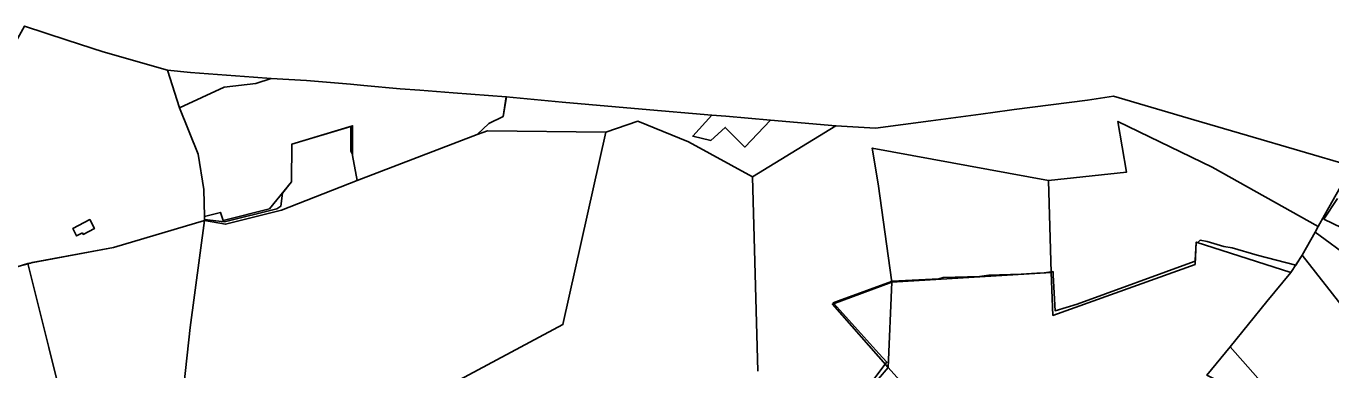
# Model space of a CAD drawing. Extents: x -477304 to -465429, y -1159113 to -1149210.
# Drawn here: x -473473 to -472541, y -1150388 to -1150142 of the extents above; entities that cross this region are included whole.
import ezdxf

# ---------------------------------------------------------------- set-up
doc = ezdxf.new("R2010")
doc.units = 0
for name, color, linetype in [('BPEJ_s', 7, 'Continuous'), ('PUPFL_s', 7, 'Continuous'), ('trav_porost_s', 7, 'Continuous')]:
    doc.layers.add(name, color=color, linetype=linetype)

msp = doc.modelspace()

# ---------------------------------------------------------------- linework, layer by layer
at = {"layer": 'BPEJ_s'}
for points in [[(-473478.4, -1150313.42), (-473472.15, -1150311.75), (-473470.4, -1150311.28), (-473469.04, -1150310.91), (-473410.94, -1150300.15), (-473345.87, -1150280.94), (-473345.89, -1150280.07), (-473331.74, -1150281.84), (-473294.24, -1150272.46), (-473291.47, -1150270.76), (-473290.31, -1150261.26), (-473283.82, -1150253.4), (-473283.51, -1150226.34), (-473241.39, -1150213.64), (-473241.39, -1150231.34), (-473240.54, -1150233.26), (-473240.12, -1150233.23), (-473240.12, -1150234.5), (-473236.91, -1150252.37), (-473151.02, -1150219.44), (-473142.86, -1150211.57), (-473132.54, -1150206.66), (-473130.49, -1150193.91), (-473130.27, -1150192.54), (-473168.21, -1150189.66), (-473192.19, -1150187.91), (-473206.05, -1150186.77), (-473232.07, -1150184.48), (-473241.72, -1150183.45), (-473273.18, -1150180.94), (-473298.29, -1150179.41), (-473311.03, -1150178.49), (-473355.86, -1150175.13), (-473372.49, -1150173.61), (-473418.38, -1150160.5), (-473444.04, -1150152.05), (-473474.69, -1150142.04)], [(-473033.26, -1150201.37), (-473090.44, -1150196.27), (-473130.27, -1150192.54), (-473130.49, -1150193.91), (-473132.54, -1150206.66), (-473142.86, -1150211.57), (-473151.02, -1150219.44), (-473236.91, -1150252.37), (-473240.12, -1150234.5), (-473240.12, -1150233.23), (-473240.54, -1150233.26), (-473241.39, -1150231.34), (-473241.39, -1150213.64), (-473283.51, -1150226.34), (-473283.82, -1150253.4), (-473290.31, -1150261.26), (-473291.47, -1150270.76), (-473294.24, -1150272.46), (-473331.74, -1150281.84), (-473345.89, -1150280.07), (-473345.87, -1150280.94), (-473410.94, -1150300.15), (-473469.04, -1150310.91), (-473470.4, -1150311.28), (-473472.15, -1150311.75), (-473478.4, -1150313.42)], [(-472525.79, -1150242.13), (-472600.52, -1150220.28), (-472638.93, -1150208.98), (-472696.47, -1150192.11), (-472714.95, -1150195.03), (-472767.39, -1150201.59), (-472770.6, -1150202.11), (-472791.27, -1150204.96), (-472826.88, -1150209.61), (-472866.51, -1150214.84), (-472894.79, -1150213.19), (-472941.38, -1150209.31), (-472973.4, -1150206.4), (-472983.41, -1150205.77), (-473033.26, -1150201.37)], [(-472514.4, -1150295.18), (-472545.95, -1150279.92), (-472536.39, -1150265.14)], [(-472514.4, -1150295.18), (-472545.95, -1150279.92), (-472536.39, -1150265.14)], [(-472873.62, -1150402.01), (-472859.43, -1150383.5), (-472858.35, -1150382.09), (-472864.03, -1150375.8), (-472896.2, -1150340.2), (-472896.65, -1150339.71), (-472892.8, -1150338.3), (-472854.97, -1150324.43), (-472854.45, -1150324.24), (-472821.2, -1150322.53), (-472818.01, -1150321.68), (-472792.23, -1150320.83), (-472785.41, -1150319.98), (-472762.29, -1150319.26), (-472751.18, -1150318.57), (-472745.95, -1150318.24), (-472740.93, -1150317.61), (-472740.06, -1150317.51), (-472739.51, -1150317.44), (-472739.48, -1150318.02), (-472739.38, -1150319.98), (-472738.13, -1150345.32), (-472722.34, -1150340.65), (-472638.81, -1150310.18), (-472637.94, -1150309.5), (-472637.28, -1150296.28), (-472635.99, -1150296.7), (-472634.55, -1150295.05), (-472629.43, -1150295.9), (-472617.5, -1150299.52), (-472611.54, -1150300.37), (-472593.66, -1150305.56), (-472566.17, -1150312.77), (-472561.58, -1150305.59), (-472552.33, -1150289.17), (-472526.38, -1150308.2)], [(-472873.62, -1150402.01), (-472859.43, -1150383.5), (-472858.35, -1150382.09), (-472864.03, -1150375.8), (-472896.2, -1150340.2), (-472896.65, -1150339.71), (-472892.8, -1150338.3), (-472854.97, -1150324.43), (-472854.45, -1150324.24), (-472821.2, -1150322.53), (-472818.01, -1150321.68), (-472792.23, -1150320.83), (-472785.41, -1150319.98), (-472762.29, -1150319.26), (-472751.18, -1150318.57), (-472745.95, -1150318.24), (-472740.93, -1150317.61), (-472740.06, -1150317.51), (-472739.51, -1150317.44), (-472739.48, -1150318.02), (-472739.38, -1150319.98), (-472738.13, -1150345.32), (-472722.34, -1150340.65), (-472638.81, -1150310.18), (-472637.94, -1150309.5), (-472637.28, -1150296.28), (-472635.99, -1150296.7), (-472634.55, -1150295.05), (-472629.43, -1150295.9), (-472617.5, -1150299.52), (-472611.54, -1150300.37), (-472593.66, -1150305.56), (-472566.17, -1150312.77), (-472561.58, -1150305.59), (-472552.33, -1150289.17), (-472526.38, -1150308.2)]]:
    msp.add_lwpolyline(points, dxfattribs=at)
at = {"layer": 'PUPFL_s'}
for points in [[(-472983.41, -1150205.77), (-472997.09, -1150220.65), (-472984.19, -1150223.74), (-472973.77, -1150214.42), (-472959.76, -1150228.48), (-472941.38, -1150209.31), (-472894.79, -1150213.19), (-472954.25, -1150249.61), (-473000.09, -1150224.69), (-473036.23, -1150209.95), (-473059.06, -1150217.73), (-473143.68, -1150216.74), (-473151.02, -1150219.44), (-473142.86, -1150211.57), (-473132.54, -1150206.66), (-473130.27, -1150192.54), (-473090.44, -1150196.27), (-473033.26, -1150201.37)], [(-472941.38, -1150209.31), (-472959.76, -1150228.48), (-472973.77, -1150214.42), (-472984.19, -1150223.74), (-472997.09, -1150220.65), (-472983.41, -1150205.77), (-472973.4, -1150206.4)], [(-472638.08, -1150312.25), (-472739.68, -1150348.74), (-472740.92, -1150317.93), (-472742.83, -1150252.27), (-472687.17, -1150246.45), (-472693.24, -1150210.18), (-472625.89, -1150242.86), (-472550.03, -1150285.08), (-472552.33, -1150289.17), (-472561.58, -1150305.59), (-472569.57, -1150318.09), (-472637.28, -1150296.28)], [(-473143.68, -1150216.74), (-473059.06, -1150217.73), (-473089.87, -1150355.27), (-473372.37, -1150506.29), (-473356.27, -1150357.26), (-473345.87, -1150280.94), (-473331.02, -1150283.64), (-473290.83, -1150273.55), (-473236.91, -1150252.37), (-473151.02, -1150219.44)], [(-473345.95, -1150277.97), (-473334.6, -1150275.16), (-473332.63, -1150280.83), (-473299.57, -1150272.48), (-473283.82, -1150253.4), (-473283.51, -1150226.34), (-473240.08, -1150213.24), (-473240.12, -1150234.5), (-473236.91, -1150252.37), (-473290.83, -1150273.55), (-473331.02, -1150283.64), (-473345.87, -1150280.94)], [(-472864.45, -1150254.64), (-472868.8, -1150229.16), (-472742.83, -1150252.27), (-472740.92, -1150317.93), (-472854.89, -1150325)], [(-472485.29, -1150249.16), (-472495.56, -1150273.21), (-472504.86, -1150284.82), (-472526.38, -1150308.2), (-472552.33, -1150289.17), (-472550.03, -1150285.08), (-472545.49, -1150277.03), (-472525.79, -1150242.13)], [(-473472.21, -1150311.5), (-473457.21, -1150371.72), (-473433.05, -1150468.74), (-473477.8, -1150476.54), (-473517.25, -1150483.57), (-473524.38, -1150455.92), (-473560.74, -1150459.87), (-473565.24, -1150491.87), (-473570.9, -1150492.74), (-473569.26, -1150450.13), (-473567.47, -1150420.6), (-473576.08, -1150360.95), (-473535.17, -1150331.03)], [(-472857.28, -1150385.95), (-472897.2, -1150340.57), (-472854.89, -1150325)]]:
    msp.add_lwpolyline(points, close=True, dxfattribs=at)
for points in [[(-472950.44, -1150388.56), (-472954.25, -1150249.61), (-472894.79, -1150213.19), (-472866.51, -1150214.84), (-472826.88, -1150209.61), (-472791.27, -1150204.96), (-472770.6, -1150202.11), (-472767.39, -1150201.59), (-472714.95, -1150195.03), (-472696.47, -1150192.11), (-472638.93, -1150208.98), (-472600.52, -1150220.28), (-472525.79, -1150242.13), (-472545.49, -1150277.03), (-472550.03, -1150285.08), (-472625.89, -1150242.86), (-472693.24, -1150210.18), (-472687.17, -1150246.45), (-472742.83, -1150252.27), (-472868.8, -1150229.16), (-472864.45, -1150254.64), (-472854.89, -1150325), (-472897.2, -1150340.57), (-472857.28, -1150385.95), (-472871.23, -1150402.05)], [(-473433.05, -1150468.74), (-473457.21, -1150371.72), (-473472.21, -1150311.5), (-473410.94, -1150300.15), (-473345.87, -1150280.94), (-473356.27, -1150357.26), (-473372.37, -1150506.29), (-473089.87, -1150355.27), (-473059.06, -1150217.73), (-473036.23, -1150209.95), (-473000.09, -1150224.69), (-472954.25, -1150249.61), (-472950.44, -1150388.56)]]:
    msp.add_lwpolyline(points, dxfattribs=at)
at = {"layer": 'trav_porost_s'}
for points in [[(-473521.58, -1150282.35), (-473490.02, -1150214.81), (-473502.42, -1150211), (-473498.45, -1150201.35), (-473496.41, -1150186.76), (-473499.15, -1150185.79), (-473474.69, -1150142.04), (-473444.04, -1150152.05), (-473418.38, -1150160.5), (-473372.49, -1150173.61), (-473363.89, -1150200.44), (-473350.53, -1150233.51), (-473346.47, -1150258.64), (-473345.95, -1150277.97), (-473345.87, -1150280.94), (-473410.94, -1150300.15), (-473472.21, -1150311.5), (-473535.17, -1150331.03), (-473537.9, -1150324.69), (-473506.37, -1150303.64)], [(-473346.47, -1150258.64), (-473350.53, -1150233.51), (-473363.89, -1150200.44), (-473331.98, -1150185.57), (-473309.26, -1150182.94), (-473298.29, -1150179.41), (-473273.18, -1150180.94), (-473241.72, -1150183.45), (-473232.07, -1150184.48), (-473206.05, -1150186.77), (-473192.19, -1150187.91), (-473168.21, -1150189.66), (-473130.27, -1150192.54), (-473132.54, -1150206.66), (-473142.86, -1150211.57), (-473151.02, -1150219.44), (-473236.91, -1150252.37), (-473240.12, -1150234.5), (-473240.08, -1150213.24), (-473283.51, -1150226.34), (-473283.82, -1150253.4), (-473299.57, -1150272.48), (-473332.63, -1150280.83), (-473334.6, -1150275.16), (-473345.95, -1150277.97)], [(-473433.12, -1150289.74), (-473432.56, -1150290.8), (-473424.58, -1150286.64), (-473427.91, -1150280.26), (-473440.15, -1150286.64), (-473437.37, -1150291.96)], [(-472586.8, -1150338.69), (-472569.57, -1150318.09), (-472561.58, -1150305.59), (-472530.35, -1150345.41), (-472506.39, -1150380.32), (-472541.38, -1150406.11), (-472567.99, -1150422.16), (-472613.06, -1150371.08)], [(-472831.63, -1150424.27), (-472838.02, -1150420.5), (-472848.16, -1150413.83), (-472871.23, -1150402.05), (-472857.28, -1150385.95), (-472828.48, -1150418.08)]]:
    msp.add_lwpolyline(points, close=True, dxfattribs=at)
for points in [[(-472530.35, -1150345.41), (-472561.58, -1150305.59), (-472552.33, -1150289.17), (-472526.38, -1150308.2)], [(-472828.48, -1150418.08), (-472857.28, -1150385.95), (-472854.89, -1150325), (-472740.92, -1150317.93), (-472739.68, -1150348.74), (-472638.08, -1150312.25), (-472637.28, -1150296.28), (-472569.57, -1150318.09), (-472586.8, -1150338.69), (-472613.06, -1150371.08), (-472629.57, -1150391.5)], [(-472539.75, -1150452.35), (-472544.8, -1150458.77), (-472565.54, -1150472.54), (-472612.63, -1150500.63), (-472622.06, -1150507.9), (-472632.75, -1150480.15), (-472621.95, -1150458.75), (-472637.11, -1150415.12), (-472622.94, -1150394.82), (-472629.57, -1150391.5), (-472613.06, -1150371.08), (-472567.99, -1150422.16), (-472541.38, -1150406.11), (-472506.39, -1150380.32)]]:
    msp.add_lwpolyline(points, dxfattribs=at)

doc.saveas('drawing.dxf')
